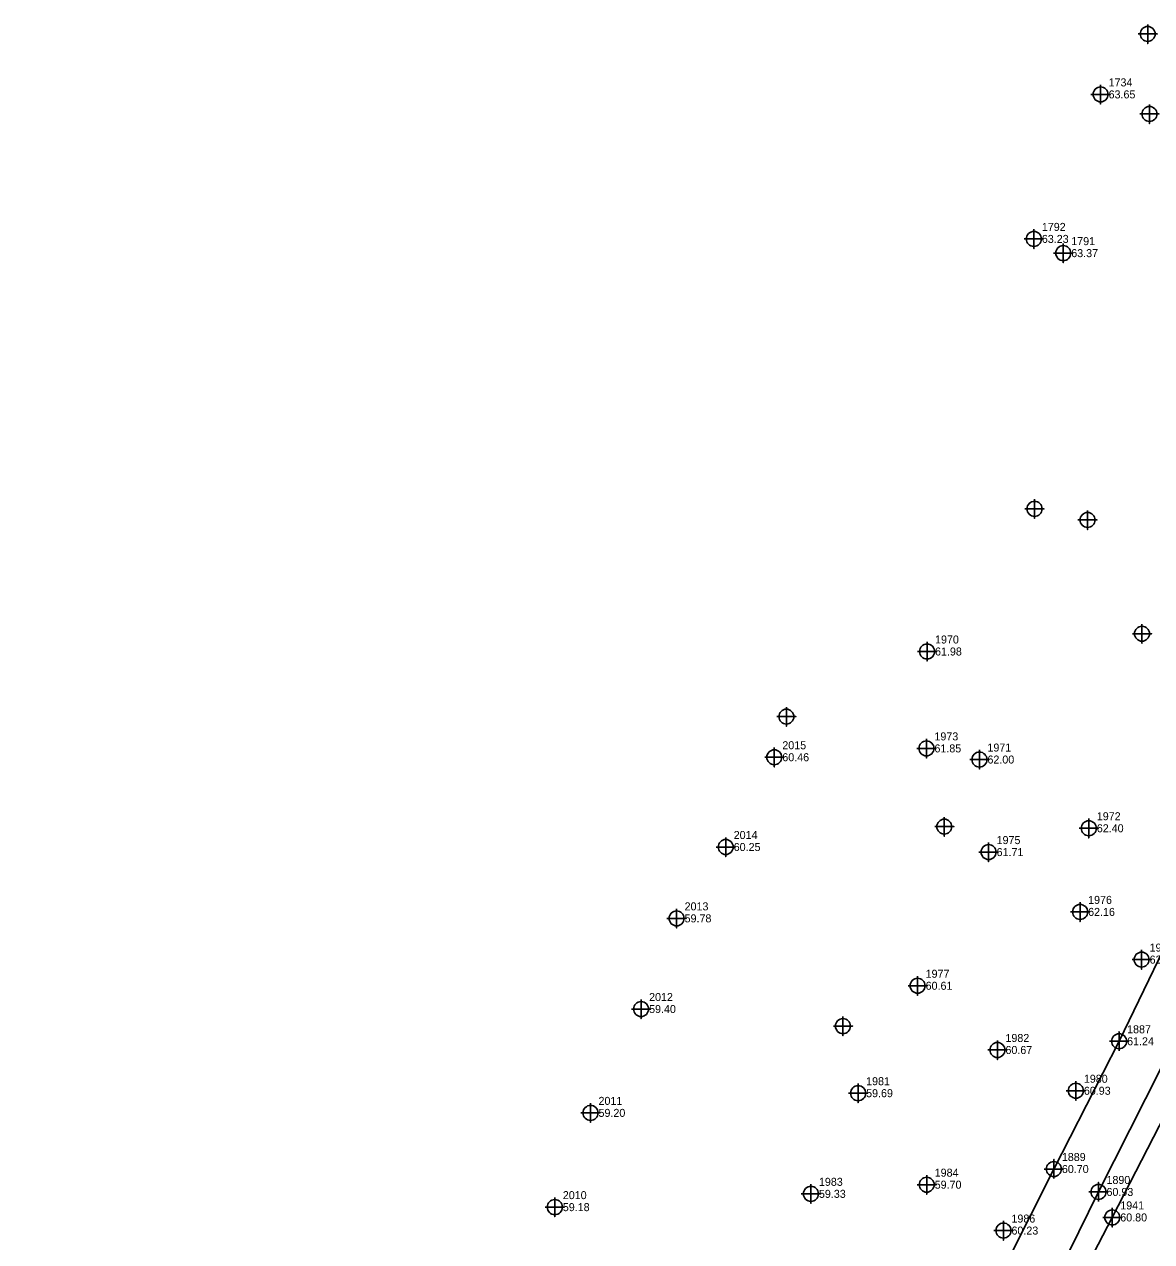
# Model space of a CAD drawing. Extents: x 2062781 to 2066835, y 358981 to 366501.
# Drawn here: x 2065851.9 to 2066203.9, y 365732.1 to 366112.3 of the extents above; entities that cross this region are included whole.
import ezdxf

# ---------------------------------------------------------------- set-up
doc = ezdxf.new("R2010")
doc.units = 0
for name, color, linetype in [('Exist DTM Breakline', 7, 'Continuous'), ('Exist DTM Breakline Cogo Elevation', 7, 'Continuous'), ('Exist DTM Breakline Cogo Number', 7, 'Continuous'), ('Exist DTM Breakline Cogo Point CELL', 7, 'Continuous'), ('Exist DTM Regular Point CELL', 7, 'Continuous'), ('Exist DTM Regular Point Cogo Elevation', 7, 'Continuous'), ('Exist DTM Regular Point Cogo Number', 7, 'Continuous'), ('Exist Roads Soil', 7, 'Continuous'), ('Exist Roads Soil Cogo Elevation', 7, 'Continuous'), ('Exist Roads Soil Cogo Number', 7, 'Continuous'), ('Exist Roads Soil Cogo Point CELL', 7, 'Continuous')]:
    doc.layers.add(name, color=color, linetype=linetype)

msp = doc.modelspace()

# ---------------------------------------------------------------- linework, layer by layer
at = {"layer": 'Exist DTM Breakline'}
msp.add_lwpolyline([(2065868.05, 365108.36), (2065887.64, 365147.12), (2065915.95, 365200.53), (2065942.89, 365253.9), (2065967.73, 365303.79), (2065993.42, 365356.29), (2066016.32, 365400.12), (2066036.88, 365439.43), (2066041.92, 365447.71), (2066050.86, 365465.06), (2066067.24, 365500.86), (2066099.12, 365559.9), (2066123.36, 365605.47), (2066146.63, 365650.17), (2066168.17, 365694.53), (2066191.6, 365739.7), (2066213.66, 365782.56), (2066222.79, 365799.42), (2066244.31, 365840.96), (2066263.98, 365879.71), (2066274.73, 365899.77), (2066289.91, 365926.14)], dxfattribs=at)
at = {"layer": 'Exist DTM Breakline Cogo Point CELL'}
msp.add_lwpolyline([(2066191.6, 365742.7), (2066191.6, 365736.7), (2066191.6, 365739.7), (2066194.6, 365739.7), (2066188.6, 365739.7)], dxfattribs=at)
msp.add_circle((2066191.6, 365739.7), 2.34, dxfattribs=at)
at = {"layer": 'Exist DTM Regular Point CELL'}
for points in [[(2066202.66, 366112.28), (2066202.66, 366106.28), (2066202.66, 366109.28), (2066205.66, 366109.28), (2066199.66, 366109.28)], [(2066187.95, 366093.4), (2066187.95, 366087.4), (2066187.95, 366090.4), (2066190.95, 366090.4), (2066184.95, 366090.4)], [(2066203.21, 366087.29), (2066203.21, 366081.29), (2066203.21, 366084.29), (2066206.21, 366084.29), (2066200.21, 366084.29)], [(2066167.11, 366048.27), (2066167.11, 366042.27), (2066167.11, 366045.27), (2066170.11, 366045.27), (2066164.11, 366045.27)], [(2066176.29, 366043.83), (2066176.29, 366037.83), (2066176.29, 366040.83), (2066179.29, 366040.83), (2066173.29, 366040.83)], [(2066167.33, 365963.98), (2066167.33, 365957.98), (2066167.33, 365960.98), (2066170.33, 365960.98), (2066164.33, 365960.98)], [(2066183.88, 365960.5), (2066183.88, 365954.5), (2066183.88, 365957.5), (2066186.88, 365957.5), (2066180.88, 365957.5)], [(2066200.88, 365924.99), (2066200.88, 365918.99), (2066200.88, 365921.99), (2066203.88, 365921.99), (2066197.88, 365921.99)], [(2066133.76, 365919.43), (2066133.76, 365913.43), (2066133.76, 365916.43), (2066136.76, 365916.43), (2066130.76, 365916.43)], [(2066089.83, 365899.09), (2066089.83, 365893.09), (2066089.83, 365896.09), (2066092.83, 365896.09), (2066086.83, 365896.09)], [(2066133.57, 365889.17), (2066133.57, 365883.17), (2066133.57, 365886.17), (2066136.57, 365886.17), (2066130.57, 365886.17)], [(2066086.07, 365886.41), (2066086.07, 365880.41), (2066086.07, 365883.41), (2066089.07, 365883.41), (2066083.07, 365883.41)], [(2066150.12, 365885.69), (2066150.12, 365879.69), (2066150.12, 365882.69), (2066153.12, 365882.69), (2066147.12, 365882.69)], [(2066139.15, 365864.74), (2066139.15, 365858.74), (2066139.15, 365861.74), (2066142.15, 365861.74), (2066136.15, 365861.74)], [(2066184.27, 365864.23), (2066184.27, 365858.23), (2066184.27, 365861.23), (2066187.27, 365861.23), (2066181.27, 365861.23)], [(2066070.89, 365858.38), (2066070.89, 365852.38), (2066070.89, 365855.38), (2066073.89, 365855.38), (2066067.89, 365855.38)], [(2066152.98, 365856.79), (2066152.98, 365850.79), (2066152.98, 365853.79), (2066155.98, 365853.79), (2066149.98, 365853.79)], [(2066181.56, 365838.11), (2066181.56, 365832.11), (2066181.56, 365835.11), (2066184.56, 365835.11), (2066178.56, 365835.11)], [(2066055.56, 365836.09), (2066055.56, 365830.09), (2066055.56, 365833.09), (2066058.56, 365833.09), (2066052.56, 365833.09)], [(2066200.76, 365823.22), (2066200.76, 365817.22), (2066200.76, 365820.22), (2066203.76, 365820.22), (2066197.76, 365820.22)], [(2066130.82, 365815.05), (2066130.82, 365809.05), (2066130.82, 365812.05), (2066133.82, 365812.05), (2066127.82, 365812.05)], [(2066044.47, 365807.78), (2066044.47, 365801.78), (2066044.47, 365804.78), (2066047.47, 365804.78), (2066041.47, 365804.78)], [(2066107.5, 365802.44), (2066107.5, 365796.44), (2066107.5, 365799.44), (2066110.5, 365799.44), (2066104.5, 365799.44)], [(2066155.74, 365794.99), (2066155.74, 365788.99), (2066155.74, 365791.99), (2066158.74, 365791.99), (2066152.74, 365791.99)], [(2066112.24, 365781.5), (2066112.24, 365775.5), (2066112.24, 365778.5), (2066115.24, 365778.5), (2066109.24, 365778.5)], [(2066180.23, 365782.26), (2066180.23, 365776.26), (2066180.23, 365779.26), (2066183.23, 365779.26), (2066177.23, 365779.26)], [(2066028.68, 365775.35), (2066028.68, 365769.35), (2066028.68, 365772.35), (2066031.68, 365772.35), (2066025.68, 365772.35)], [(2066097.5, 365750.07), (2066097.5, 365744.07), (2066097.5, 365747.07), (2066100.5, 365747.07), (2066094.5, 365747.07)], [(2066133.65, 365752.93), (2066133.65, 365746.93), (2066133.65, 365749.93), (2066136.65, 365749.93), (2066130.65, 365749.93)], [(2066017.53, 365745.92), (2066017.53, 365739.92), (2066017.53, 365742.92), (2066020.53, 365742.92), (2066014.53, 365742.92)], [(2066157.62, 365738.6), (2066157.62, 365732.6), (2066157.62, 365735.6), (2066160.62, 365735.6), (2066154.62, 365735.6)]]:
    msp.add_lwpolyline(points, dxfattribs=at)
for centre in [(2066202.66, 366109.28), (2066187.95, 366090.4), (2066203.21, 366084.29), (2066167.11, 366045.27), (2066176.29, 366040.83), (2066167.33, 365960.98), (2066183.88, 365957.5), (2066200.88, 365921.99), (2066133.76, 365916.43), (2066089.83, 365896.09), (2066133.57, 365886.17), (2066086.07, 365883.41), (2066150.12, 365882.69), (2066139.15, 365861.74), (2066184.27, 365861.23), (2066070.89, 365855.38), (2066152.98, 365853.79), (2066055.56, 365833.09), (2066181.56, 365835.11), (2066200.76, 365820.22), (2066130.82, 365812.05), (2066044.47, 365804.78), (2066107.5, 365799.44), (2066155.74, 365791.99), (2066112.24, 365778.5), (2066180.23, 365779.26), (2066028.68, 365772.35), (2066133.65, 365749.93), (2066097.5, 365747.07), (2066017.53, 365742.92), (2066157.62, 365735.6)]:
    msp.add_circle(centre, 2.34, dxfattribs=at)
at = {"layer": 'Exist Roads Soil'}
for points in [[(2066215.29, 365839.32), (2066193.73, 365794.71), (2066173.36, 365754.82), (2066151.9, 365712.15), (2066128.57, 365664.45), (2066106.14, 365619.43), (2066081.59, 365572.67), (2066059.21, 365527.79), (2066035.08, 365482.93), (2066013.05, 365439.11), (2065990.46, 365394.28), (2065968.89, 365350.32), (2065945.11, 365301.86), (2065924.05, 365258.93), (2065901.5, 365213.37), (2065875.73, 365164.13), (2065851.89, 365115.26)], [(2066231.09, 365831.39), (2066206.91, 365786.4), (2066187.29, 365747.66), (2066165.8, 365703.86), (2066142.43, 365657.92), (2066118.99, 365612.17), (2066093.77, 365564.44), (2066069.85, 365517.38), (2066046.67, 365471.42), (2066025.7, 365431.16), (2066001.37, 365382.58), (2065980.65, 365340.33), (2065956.3, 365292.54), (2065935.55, 365249.64), (2065912.26, 365204.19), (2065886.05, 365154.3), (2065862.37, 365109.95)]]:
    msp.add_lwpolyline(points, dxfattribs=at)
at = {"layer": 'Exist Roads Soil Cogo Point CELL'}
for points in [[(2066193.73, 365791.71), (2066193.73, 365797.71), (2066193.73, 365794.71), (2066196.73, 365794.71), (2066190.73, 365794.71)], [(2066173.36, 365751.82), (2066173.36, 365757.82), (2066173.36, 365754.82), (2066176.36, 365754.82), (2066170.36, 365754.82)], [(2066187.29, 365744.66), (2066187.29, 365750.66), (2066187.29, 365747.66), (2066190.29, 365747.66), (2066184.29, 365747.66)]]:
    msp.add_lwpolyline(points, dxfattribs=at)
for centre in [(2066193.73, 365794.71), (2066173.36, 365754.82), (2066187.29, 365747.66)]:
    msp.add_circle(centre, 2.34, dxfattribs=at)

# ---------------------------------------------------------------- texts
at = {"layer": 'Exist DTM Breakline Cogo Elevation'}
msp.add_text('60.80', height=2.5, dxfattribs=at).set_placement((2066194.1, 365738.45))
at = {"layer": 'Exist DTM Breakline Cogo Number'}
msp.add_text('1941', height=2.5, dxfattribs=at).set_placement((2066194.1, 365742.2))
at = {"layer": 'Exist DTM Regular Point Cogo Elevation'}
for s, p in [('63.65', (2066190.45, 366089.15)), ('63.23', (2066169.61, 366044.02)), ('63.37', (2066178.79, 366039.58)), ('61.98', (2066136.26, 365915.18)), ('61.85', (2066136.07, 365884.92)), ('60.46', (2066088.57, 365882.16)), ('62.00', (2066152.62, 365881.44)), ('62.40', (2066186.77, 365859.98)), ('60.25', (2066073.39, 365854.13)), ('61.71', (2066155.48, 365852.54)), ('59.78', (2066058.06, 365831.84)), ('62.16', (2066184.06, 365833.86)), ('62.03', (2066203.26, 365818.97)), ('60.61', (2066133.32, 365810.8)), ('59.40', (2066046.97, 365803.53)), ('60.67', (2066158.24, 365790.74)), ('60.93', (2066182.73, 365778.01)), ('59.69', (2066114.74, 365777.25)), ('59.20', (2066031.18, 365771.1)), ('59.70', (2066136.15, 365748.68)), ('59.33', (2066100, 365745.82)), ('59.18', (2066020.03, 365741.67)), ('60.23', (2066160.12, 365734.35))]:
    msp.add_text(s, height=2.5, dxfattribs=at).set_placement(p)
at = {"layer": 'Exist DTM Regular Point Cogo Number'}
for s, p in [('1734', (2066190.45, 366092.9)), ('1792', (2066169.61, 366047.77)), ('1791', (2066178.79, 366043.33)), ('1970', (2066136.26, 365918.93)), ('1973', (2066136.07, 365888.67)), ('2015', (2066088.57, 365885.91)), ('1971', (2066152.62, 365885.19)), ('1972', (2066186.77, 365863.73)), ('2014', (2066073.39, 365857.88)), ('1975', (2066155.48, 365856.29)), ('2013', (2066058.06, 365835.59)), ('1976', (2066184.06, 365837.61)), ('1978', (2066203.26, 365822.72)), ('1977', (2066133.32, 365814.55)), ('2012', (2066046.97, 365807.28)), ('1982', (2066158.24, 365794.49)), ('1980', (2066182.73, 365781.76)), ('1981', (2066114.74, 365781)), ('2011', (2066031.18, 365774.85)), ('1984', (2066136.15, 365752.43)), ('1983', (2066100, 365749.57)), ('2010', (2066020.03, 365745.42)), ('1986', (2066160.12, 365738.1))]:
    msp.add_text(s, height=2.5, dxfattribs=at).set_placement(p)
at = {"layer": 'Exist Roads Soil Cogo Elevation'}
for s, p in [('61.24', (2066196.23, 365793.46)), ('60.70', (2066175.86, 365753.57)), ('60.93', (2066189.79, 365746.41))]:
    msp.add_text(s, height=2.5, dxfattribs=at).set_placement(p)
at = {"layer": 'Exist Roads Soil Cogo Number'}
for s, p in [('1887', (2066196.23, 365797.21)), ('1889', (2066175.86, 365757.32)), ('1890', (2066189.79, 365750.16))]:
    msp.add_text(s, height=2.5, dxfattribs=at).set_placement(p)

doc.saveas('drawing.dxf')
